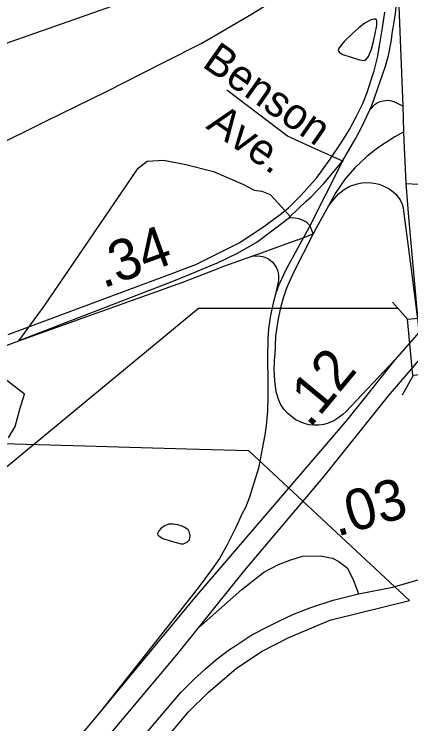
# Model space of a CAD drawing. Extents: x 2082433 to 2279600, y 546599 to 755198.
# Drawn here: x 2180655 to 2181866, y 620908 to 623078 of the extents above; entities that cross this region are included whole.
import ezdxf

# ---------------------------------------------------------------- set-up
doc = ezdxf.new("R2010")
doc.units = 0
for name, color, linetype in [('Exist Boundary Political City Limit New', 7, 'Continuous'), ('Exist Hydrographic Misc Water Feature', 7, 'Continuous'), ('Exist Hydrographic Pond Under 1500 Sq Ft', 7, 'Continuous'), ('Exist Railroad Mainline', 7, 'Continuous'), ('Exist Road Non-System Type 51', 7, 'Continuous'), ('Exist Road Non-System Type 51 Label', 7, 'Continuous'), ('Exist Road Primary Interstate Divided Center Attributed', 7, 'Continuous'), ('Exist Road Primary Interstate Mileage Hundredths English Label', 7, 'Continuous'), ('Exist Road Primary Interstate Ramp 1 Lane Attributed', 7, 'Continuous'), ('Exist Road Primary NC Attributed', 7, 'Continuous'), ('Exist Road Primary NC Service Mileage Hundredths English Label', 7, 'Continuous'), ('Exist Road Primary US Attributed', 7, 'Continuous'), ('Exist Road Primary US Mileage Hundredths English Label', 7, 'Continuous'), ('Exist Road Primary US Structure Standard Bridge CELL', 7, 'Continuous'), ('Exist Road Primary US Structure Standard Bridge Number Label', 7, 'Continuous'), ('Exist Road Secondary Type 51 Attributed', 7, 'Continuous'), ('Map Preparation Boundary City Limit Buffer Line', 7, 'Continuous')]:
    doc.layers.add(name, color=color, linetype=linetype)

msp = doc.modelspace()

# ---------------------------------------------------------------- linework, layer by layer
at = {"layer": 'Exist Boundary Political City Limit New'}
for points in [[(2181491.8, 622485.1), (2181531.2, 622524.4), (2181556.5, 622552.6), (2181578, 622576.5), (2181596.5, 622601.5), (2181620, 622634.2), (2181655.2, 622687.2), (2181678.5, 622724.7), (2181700.5, 622765.5), (2181719, 622804.4), (2181732.5, 622838.1), (2181745.2, 622876.6), (2181754, 622904.9), (2181763.8, 622944.8), (2181771.5, 622987), (2181779.8, 623036.1), (2181787, 623083.8)], [(2180635.8, 622098.9), (2181094.8, 622269.6), (2181098, 622270.4), (2181209.5, 622312), (2181341.8, 622378.7), (2181413.5, 622425.6), (2181467, 622465.1), (2181491.8, 622485.1)], [(2180637.5, 621782.4), (2180657.5, 621817), (2180672.2, 621869.9), (2180686.2, 621915.9), (2180585.2, 621993.6)], [(2180991.5, 620709.3), (2181185.8, 620943.8), (2181248.2, 621005.1), (2181332.2, 621076.8), (2181410, 621128.8), (2181493.5, 621172.5), (2181622, 621225.6), (2181628, 621227.5), (2181631, 621228.2), (2181862.5, 621284.8), (2181371.5, 621742.6), (2181181.5, 621747.9), (2181007.8, 621752.8), (2180870, 621756.6), (2180619.8, 621763.7)]]:
    msp.add_lwpolyline(points, dxfattribs=at)
at = {"layer": 'Exist Hydrographic Misc Water Feature'}
msp.add_lwpolyline([(2181134.3, 621466.4), (2181164.4, 621458.6), (2181172, 621458.6), (2181184.1, 621464.9), (2181190.3, 621470.9), (2181191.7, 621482.8), (2181190.1, 621492.8), (2181185.8, 621500.8), (2181176.1, 621508.7), (2181167.7, 621512.4), (2181154, 621516.5), (2181139.8, 621518.2), (2181125.9, 621518.4), (2181112.1, 621512.3), (2181103.9, 621506.3), (2181096.2, 621498.1), (2181091.8, 621490.2), (2181093.7, 621486.3), (2181100.3, 621480), (2181108.3, 621474.3), (2181134.3, 621466.4)], dxfattribs=at)
at = {"layer": 'Exist Hydrographic Pond Under 1500 Sq Ft'}
msp.add_lwpolyline([(2181662.2, 622994.3), (2181646.2, 622974.1), (2181644.4, 622966.2), (2181648.1, 622960.4), (2181658.1, 622954.4), (2181708.8, 622938.6), (2181722.3, 622936.6), (2181728.3, 622938.5), (2181736.3, 622948.7), (2181746.3, 622970.7), (2181752, 622994.6), (2181761.9, 623043), (2181761.9, 623058.7), (2181760, 623062.7), (2181754.1, 623062.8), (2181743.8, 623060.6), (2181725.6, 623050.4), (2181707.5, 623036.5), (2181688.1, 623018.4), (2181662.2, 622994.3)], dxfattribs=at)
at = {"layer": 'Exist Railroad Mainline'}
msp.add_lwpolyline([(2170553.3, 617720.2), (2171205.8, 618032.4), (2172226.6, 618534.9), (2174218.4, 619521.9), (2174391.3, 619615.2), (2175826.1, 620312.3), (2177206.7, 620993.6), (2179726, 622241.3), (2180752.8, 622751.5), (2180934.4, 622840.5), (2181106.8, 622927.7), (2181227.7, 622989.4), (2181379.7, 623077.8), (2181522.7, 623167.1), (2181651.5, 623263.2), (2181762.7, 623355), (2181817.4, 623406.6)], dxfattribs=at)
at = {"layer": 'Exist Road Non-System Type 51'}
for points in [[(2181660.9, 622627.5), (2181574.3, 622666.4), (2181489.1, 622705.2), (2181303.8, 622845.7)], [(2181033.4, 622607.4), (2181060.3, 622628.3), (2181111.1, 622631.3), (2181178.3, 622617.8), (2181263.5, 622596.9), (2181353.1, 622558.1), (2181387.5, 622540.1), (2181411.4, 622537.1), (2181436.8, 622526.7), (2181462.4, 622498.3), (2181498, 622458.9)], [(2180668.8, 622079.2), (2180746.5, 622185.3), (2180913.8, 622431.8), (2180994.5, 622549.8), (2181033.4, 622607.4)]]:
    msp.add_lwpolyline(points, dxfattribs=at)
at = {"layer": 'Exist Road Primary Interstate Divided Center Attributed'}
for points in [[(2181891.7, 622105.8), (2181817.7, 622021), (2181723.5, 621902.4)], [(2181217.3, 621201.2), (2181359.2, 621378), (2181598.7, 621661.3), (2181798.4, 621911.4), (2181895.3, 622024.6)], [(2181723.5, 621902.4), (2181670.1, 621835.1), (2181205.3, 621293.4)], [(2181205.3, 621293.4), (2180917.8, 620946.2), (2180619.3, 620588.8), (2180349.4, 620261.2), (2179908.3, 619736.3), (2179660.3, 619442.2), (2179267.6, 618981.8), (2179011.7, 618668.7), (2178726.3, 618393), (2178560.8, 618235.9), (2178264.3, 617994.6), (2178004.6, 617819.2), (2177795.4, 617683.6), (2177415.4, 617466.7), (2177063.2, 617308.3), (2176329.6, 617016.1), (2175370.8, 616632.2), (2174946.6, 616461.7), (2174590.4, 616328.9), (2174058.4, 616113.6)], [(2174086.3, 616030.5), (2174475.4, 616188.3), (2176015.6, 616803.7), (2177075.2, 617225), (2177391.1, 617368.2), (2177710.7, 617543.6), (2177984.7, 617720.4), (2178213.8, 617867), (2178557.9, 618148.2), (2178862.3, 618417.8), (2179061, 618628.3), (2179333.7, 618956.2), (2179627, 619309.6), (2179938.1, 619673.5), (2180281.3, 620091.9), (2180619.8, 620500.3), (2180957.7, 620888.8), (2181151.3, 621119), (2181217.3, 621201.2)]]:
    msp.add_lwpolyline(points, dxfattribs=at)
at = {"layer": 'Exist Road Primary Interstate Ramp 1 Lane Attributed'}
msp.add_line((2181520.9, 622388.1), (2181567.6, 622406.4), dxfattribs=at)
for points in [[(2181740.9, 622785.8), (2181757.3, 622802.4), (2181763.3, 622806.4), (2181772, 622810.9), (2181781.9, 622813.1), (2181789.9, 622814.3), (2181797.2, 622814.6), (2181807.4, 622812.6), (2181816.4, 622809.8), (2181826.9, 622804.8), (2181832.5, 622801.8), (2181839.6, 622798.6), (2181843.2, 622796.7)], [(2181844.6, 622718.2), (2181817.6, 622702.8), (2181799.8, 622691.7), (2181780.8, 622679.5), (2181759.8, 622665.2), (2181732, 622642.7), (2181695.1, 622608.2), (2181665.9, 622574), (2181649.8, 622551.9), (2181637.1, 622532.5)], [(2181657, 622628.7), (2181555.5, 622426.4), (2181483.9, 622295.8), (2181471.6, 622269.5), (2181462.7, 622249.9), (2181452.5, 622222), (2181445.3, 622194.4), (2181437.6, 622157.5), (2181431.7, 622117.2), (2181429.6, 622083.3), (2181428.3, 622029), (2181429.6, 621949.3), (2181429.2, 621909.4), (2181427.9, 621864.4), (2181423.7, 621819.9), (2181420.3, 621791.9)], [(2181615, 622492.2), (2181645.1, 622528.5), (2181662.1, 622541.7), (2181680.2, 622551.9), (2181701.7, 622559.4), (2181717.9, 622562.6), (2181732.1, 622563.4), (2181746.4, 622562.2), (2181758.7, 622560.5), (2181768.6, 622557.8), (2181779.9, 622554.1), (2181787.5, 622550.4), (2181799.9, 622543.7), (2181812, 622535), (2181820.4, 622527), (2181833.2, 622509.8)], [(2181637.1, 622532.5), (2181615, 622492.2), (2181576.9, 622423.4)], [(2181833.2, 622509.8), (2181839.4, 622497.4), (2181842.5, 622485.5), (2181845.1, 622468.2), (2181869.4, 622281.4), (2181891.7, 622105.8)], [(2181567.6, 622406.4), (2181561.8, 622422.3), (2181556.3, 622432.5), (2181553.4, 622436.1), (2181549.7, 622439.5), (2181543.2, 622444.3), (2181537.3, 622447.4), (2181525.1, 622452.2), (2181511.8, 622454.5), (2181499.4, 622454.8), (2181490.9, 622453.4)], [(2181576.9, 622423.4), (2181567.6, 622406.4), (2181508, 622288.2), (2181486.1, 622240.3)], [(2181520.9, 622388.1), (2181394.4, 622342.5)], [(2181394.4, 622342.5), (2181382.1, 622338.2), (2181282.5, 622302.7)], [(2181382.1, 622338.2), (2181402.1, 622338.5), (2181412.8, 622337.3), (2181420.5, 622334.9), (2181429.2, 622331.1), (2181436.9, 622325.3), (2181443.5, 622319.1), (2181450.7, 622310.9), (2181454.8, 622304.4), (2181458.4, 622294.7), (2181460.5, 622286.8), (2181462, 622277.2), (2181461.4, 622263.8), (2181452.5, 622222)], [(2181486.1, 622240.3), (2181475, 622206.1), (2181466.5, 622175.4), (2181459.6, 622141.2), (2181452.4, 622093.3), (2181450.3, 622034.2)], [(2181817.7, 622021), (2181667.4, 621861.6), (2181658.8, 621853.9), (2181643.6, 621842.5), (2181630.8, 621834.6), (2181613.9, 621827.4), (2181600.1, 621823.6), (2181584.9, 621821.7), (2181569.4, 621821.2), (2181554.8, 621822.7), (2181541.1, 621825.9), (2181527.6, 621831.1), (2181515.2, 621837.6), (2181502.8, 621846.4), (2181489.6, 621857.7), (2181478.3, 621870.4), (2181468.1, 621885.2), (2181462.4, 621897.3), (2181454.8, 621923.4), (2181450.8, 621957.1), (2181449.1, 621992.7), (2181450.3, 622034.2)], [(2181420.3, 621791.9), (2181400.8, 621689.7), (2181385.5, 621640.7), (2181373.1, 621601.6), (2181360.9, 621569.4), (2181349.8, 621549.6), (2181332.6, 621510.2), (2181306.1, 621457.3), (2181282, 621413.8), (2181257.7, 621379.3), (2181216, 621323.5), (2180917.8, 620946.2)], [(2181217.3, 621201.2), (2181350.2, 621318.7), (2181417.4, 621371.7), (2181462.2, 621395.6), (2181496.6, 621409), (2181535.4, 621421), (2181589.1, 621421.9), (2181627, 621414.3), (2181646, 621404.5), (2181672.9, 621383.6), (2181690.8, 621346.3), (2181706.7, 621305.1)]]:
    msp.add_lwpolyline(points, dxfattribs=at)
at = {"layer": 'Exist Road Primary NC Attributed'}
for points in [[(2181706.7, 621305.1), (2181811.5, 621326.3), (2181912.7, 621355.1), (2181954.6, 621378.1)], [(2181023.4, 620838.3), (2181093.2, 620921.5), (2181163.5, 621003.9), (2181175.8, 621015.9), (2181202.9, 621043.3), (2181237.5, 621075.7), (2181275.8, 621108.2), (2181312.4, 621135.2), (2181325, 621143.8), (2181377.6, 621178), (2181413.9, 621197.8), (2181464.7, 621223.2), (2181506, 621242.1), (2181560.8, 621263.5), (2181628.5, 621286.4), (2181706.7, 621305.1)]]:
    msp.add_lwpolyline(points, dxfattribs=at)
at = {"layer": 'Exist Road Primary US Attributed'}
for points in [[(2181810.6, 623024.7), (2181815.7, 623053.2), (2181820.4, 623088.4), (2181823.3, 623132.5), (2181825.2, 623221.5)], [(2181843.2, 622796.7), (2181829.2, 623127.9)], [(2181746.5, 622798.1), (2181788.6, 622918.4), (2181798, 622951.8), (2181805.9, 622993.1), (2181810.6, 623024.7)], [(2181271.4, 622315.8), (2181336.8, 622346.9), (2181395.2, 622380.7), (2181490.9, 622453.4), (2181498, 622458.9), (2181546.8, 622505.8), (2181561.3, 622519.4), (2181600.5, 622559.9), (2181657, 622628.7), (2181698.4, 622698.7), (2181717.7, 622734.9), (2181740.9, 622785.8), (2181746.5, 622798.1)], [(2181844.6, 622715.1), (2181844.6, 622718.2), (2181843.2, 622796.7)], [(2181852.2, 622560.2), (2181844.6, 622715.1)], [(2181859.7, 622457), (2181852.2, 622560.2)], [(2181891.7, 622105.8), (2181859.7, 622457)], [(2180574.7, 622044.7), (2180593.8, 622051.7), (2180668.8, 622079.2), (2181169.9, 622258.7), (2181282.5, 622302.7)], [(2181271.4, 622315.8), (2181207.9, 622289), (2181135.8, 622259.3), (2180668.8, 622079.2)]]:
    msp.add_lwpolyline(points, dxfattribs=at)
at = {"layer": 'Exist Road Primary US Structure Standard Bridge CELL'}
for p, q in [((2181810.2, 622197.2), (2181855.6, 622145.2)), ((2181873.7, 621972.7), (2181839.3, 621913.2))]:
    msp.add_line(p, q, dxfattribs=at)
msp.add_lwpolyline([(2181913.2, 622150.7), (2181930.3, 621978), (2181872.6, 621972.6), (2181855.6, 622145.2)], close=True, dxfattribs=at)
at = {"layer": 'Exist Road Primary US Structure Standard Bridge Number Label'}
msp.add_line((2181680.6, 623359.2), (2180319.8, 622878.5), dxfattribs=at)
msp.add_lwpolyline([(2181827, 622178.4), (2181217.6, 622178.4), (2180418.6, 621517.3)], dxfattribs=at)
at = {"layer": 'Exist Road Secondary Type 51 Attributed'}
msp.add_lwpolyline([(2181852.2, 622560.2), (2181941.9, 622555.4), (2182012.1, 622552.5), (2182076.3, 622556.6), (2182121.2, 622562.5), (2182154, 622585), (2182197.4, 622617.8), (2182240.7, 622672.4), (2182436.4, 622936.8), (2182637.2, 623181.1)], dxfattribs=at)
at = {"layer": 'Map Preparation Boundary City Limit Buffer Line'}
for points in [[(2181491.8, 622485.1), (2181531.2, 622524.4), (2181556.5, 622552.6), (2181578, 622576.5), (2181596.5, 622601.5), (2181620, 622634.2), (2181655.2, 622687.2), (2181678.5, 622724.7), (2181700.5, 622765.5), (2181719, 622804.4), (2181732.5, 622838.1), (2181745.2, 622876.6), (2181754, 622904.9), (2181763.8, 622944.8), (2181771.5, 622987), (2181779.8, 623036.1), (2181787, 623083.8)], [(2180635.8, 622098.9), (2181094.8, 622269.6), (2181098, 622270.4), (2181209.5, 622312), (2181341.8, 622378.7), (2181413.5, 622425.6), (2181467, 622465.1), (2181491.8, 622485.1)], [(2180637.5, 621782.4), (2180657.5, 621817), (2180672.2, 621869.9), (2180686.2, 621915.9), (2180585.2, 621993.6)], [(2180991.5, 620709.3), (2181185.8, 620943.8), (2181248.2, 621005.1), (2181332.2, 621076.8), (2181410, 621128.8), (2181493.5, 621172.5), (2181622, 621225.6), (2181628, 621227.5), (2181631, 621228.2), (2181862.5, 621284.8), (2181371.5, 621742.6), (2181181.5, 621747.9), (2181007.8, 621752.8), (2180870, 621756.6), (2180619.8, 621763.7)]]:
    msp.add_lwpolyline(points, dxfattribs=at)

# ---------------------------------------------------------------- texts
at = {"layer": 'Exist Road Non-System Type 51 Label'}
for s, p in [('Benson', (2181225.2, 622919.5)), ('Ave.', (2181237.5, 622730.9))]:
    msp.add_text(s, height=95, rotation=324.9945, dxfattribs=at).set_placement(p)
at = {"layer": 'Exist Road Primary Interstate Mileage Hundredths English Label'}
msp.add_text('.12', height=125, rotation=50.3711, dxfattribs=at).set_placement((2181557.4, 621809.8))
at = {"layer": 'Exist Road Primary NC Service Mileage Hundredths English Label'}
msp.add_text('.03', height=125, rotation=15.915, dxfattribs=at).set_placement((2181640.3, 621480))
at = {"layer": 'Exist Road Primary US Mileage Hundredths English Label'}
msp.add_text('.34', height=125, rotation=19.9053, dxfattribs=at).set_placement((2180926.1, 622238.8))

doc.saveas('drawing.dxf')
